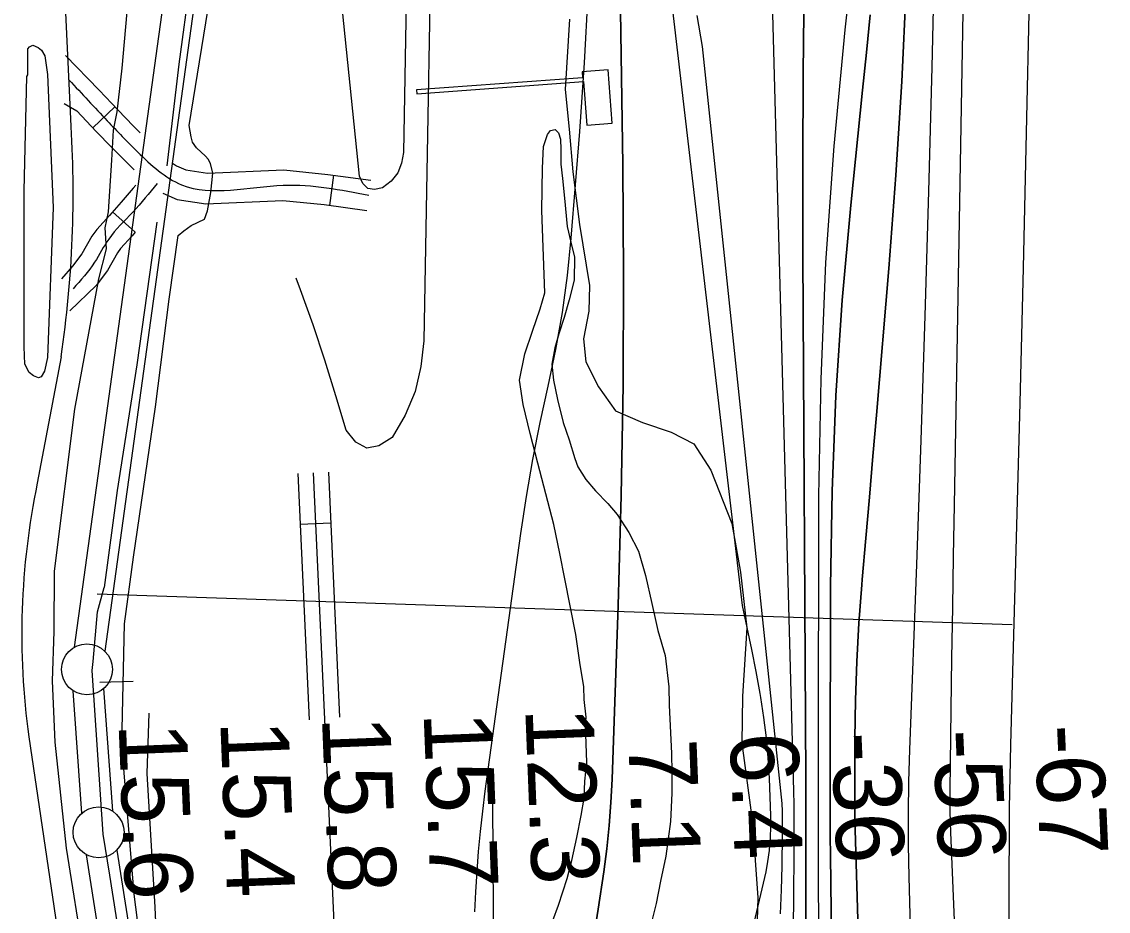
# Model space of a CAD drawing. Extents: x 3651524 to 3689615, y 505651 to 531377.
# Drawn here: x 3657239 to 3658307, y 520786 to 521661 of the extents above; entities that cross this region are included whole.
import ezdxf

# ---------------------------------------------------------------- set-up
doc = ezdxf.new("R2010")
doc.units = 0
for name, color, linetype in [('V-CHAN-DOCK', 7, 'Continuous'), ('V-FLOD-BASE', 7, 'Continuous'), ('V-LEVE-TOET', 7, 'Continuous'), ('V-RIVR-EDGE', 7, 'Continuous'), ('V-RIVR-RANG', 7, 'Continuous'), ('V-ROAD-CNTR', 7, 'Continuous'), ('V-SITE-VEGE', 7, 'Continuous'), ('V-SURV-LINE', 7, 'Continuous'), ('V-TOPO-DPTH', 7, 'Continuous'), ('V-TOPO-MAJR', 7, 'Continuous'), ('V-TOPO-MINR', 7, 'Continuous'), ('V-TOPO-WATR', 7, 'Continuous'), ('V-UTIL-LINE', 7, 'Continuous')]:
    doc.layers.add(name, color=color, linetype=linetype)

msp = doc.modelspace()

# ---------------------------------------------------------------- linework, layer by layer
at = {"layer": 'V-CHAN-DOCK'}
msp.add_lwpolyline([(3657627.74, 521590.24), (3657791.563, 521602.166), (3657794.672, 521559.457), (3657819.57, 521561.269), (3657815.76, 521613.614), (3657790.111, 521611.748), (3657790.539, 521605.856), (3657627.467, 521593.986), (3657627.74, 521590.24)], dxfattribs=at)
at = {"layer": 'V-FLOD-BASE'}
for points in [[(3657415.821, 522070.15), (3657410.83, 521921.445), (3657407.397, 521793.967), (3657404.546, 521699.546), (3657393.684, 521619.439), (3657381.877, 521519.271)], [(3657372.043, 521463.942), (3657352.441, 521323.761), (3657333.135, 521200.109), (3657320.228, 521104.684)], [(3657309.476, 521032.043), (3657313.689, 521080.884), (3657320.228, 521104.684)], [(3657584.385, 519450.105), (3657550.192, 519549.887), (3657468.041, 519753.256), (3657400.342, 519924.757), (3657377.124, 520019.606), (3657415.694, 520212.147), (3657393.948, 520390.344), (3657358.053, 520617.393), (3657326.102, 520821.849), (3657319.309, 520862.275), (3657308.721, 521023.282), (3657309.476, 521032.043)]]:
    msp.add_lwpolyline(points, dxfattribs=at)
at = {"layer": 'V-LEVE-TOET'}
for points in [[(3657370.089, 520644.634), (3657349.865, 520803.233), (3657337.704, 520950.468), (3657340.391, 521069.1), (3657349.222, 521134.484), (3657370.73, 521282.307), (3657384.413, 521388.346), (3657393.19, 521450.78), (3657398.587, 521455.406), (3657405.765, 521460.596), (3657418.864, 521466.858), (3657421.963, 521475.071), (3657425.143, 521493.243), (3657427.249, 521512.099), (3657425.053, 521521.585), (3657422.765, 521525.759), (3657419.865, 521528.761), (3657411.157, 521537.183), (3657407.121, 521542.569), (3657406.033, 521547.902), (3657403.871, 521559.158), (3657426.413, 521698.696)], [(3657343.59, 521681.95), (3657337.687, 521615.332), (3657332.795, 521572.316), (3657329.311, 521554.48), (3657327.609, 521524.989), (3657324.353, 521474.268), (3657321.119, 521458.384), (3657322.323, 521437.72), (3657314.717, 521408.331), (3657291.196, 521280.03), (3657271.261, 521120.959), (3657270.798, 521061.334), (3657269.352, 521012.942), (3657271.83, 520952.671), (3657282.979, 520848.555), (3657300.539, 520739.603)]]:
    msp.add_lwpolyline(points, dxfattribs=at)
at = {"layer": 'V-RIVR-EDGE'}
msp.add_lwpolyline([(3657777.823, 521663.41), (3657773.451, 521594.383), (3657777.556, 521555.351), (3657781.054, 521513.32), (3657787.53, 521461.676), (3657797.587, 521401.618), (3657796.925, 521376.406), (3657791.455, 521349.405), (3657793.8, 521326.587), (3657806.346, 521301.942), (3657823.097, 521278.488), (3657849.483, 521267.017), (3657877.674, 521257.342), (3657899.858, 521245.881), (3657916.603, 521220.025), (3657937.485, 521167.745), (3657945.771, 521119.699), (3657952.24, 521065.053), (3657947.871, 520997.827), (3657947.156, 520951.604), (3657957.769, 520873.535), (3657962.99, 520799.682), (3657961.025, 520733.651)], dxfattribs=at)
at = {"layer": 'V-RIVR-RANG'}
msp.add_line((3657313.516, 521098.385), (3658213.018, 521068.455), dxfattribs=at)
at = {"layer": 'V-ROAD-CNTR'}
for p, q in [((3657331.024, 521577.418), (3657309.177, 521556.858)), ((3657545.777, 521510.234), (3657541.757, 521480.505)), ((3657351.003, 521454.129), (3657328.682, 521474.172)), ((3657543.041, 521168.134), (3657513.073, 521166.756))]:
    msp.add_line(p, q, dxfattribs=at)
for points in [[(3657287.51, 521565.462), (3657278.501, 521760.51)], [(3657282.468, 521627.838), (3657315.589, 521593.819), (3657334.288, 521573.95), (3657349.026, 521558.656), (3657355.927, 521551.684)], [(3657281.042, 521580.776), (3657293.669, 521573.337), (3657312.562, 521553.26), (3657327.562, 521537.694), (3657342.856, 521522.243), (3657349.774, 521515.577)], [(3657387.488, 521522.125), (3657391.427, 521519.319), (3657400.59, 521515.275), (3657422.036, 521512.017), (3657496.827, 521515.281), (3657540.252, 521510.982), (3657582.529, 521505.265)], [(3657351.437, 521500.48), (3657349.003, 521497.557), (3657337.192, 521483.65), (3657325.469, 521470.594), (3657313.105, 521456.724), (3657308.361, 521450.051), (3657298.468, 521432.848), (3657289.293, 521420.641), (3657278.56, 521408.394)], [(3657377.913, 521492.491), (3657392.134, 521486.215), (3657420.422, 521481.919), (3657495.999, 521485.217), (3657536.762, 521481.18), (3657578.509, 521475.535)], [(3657350.916, 521454.032), (3657347.827, 521450.592), (3657336.599, 521437.994), (3657333.647, 521433.843), (3657323.556, 521416.296), (3657312.597, 521401.717), (3657286.747, 521376.838)], [(3657278.033, 521331.697), (3657254.651, 521207.453)], [(3657510.777, 521216.703), (3657521.911, 520974.483)], [(3657525.761, 521217.392), (3657602.79, 519541.672)], [(3657540.745, 521218.081), (3657551.815, 520977.259)], [(3657528.011, 519691.047), (3657422.726, 519970.25), (3657417.743, 520003.703), (3657417.126, 520046.672), (3657429.712, 520090.361), (3657440.258, 520145.555), (3657443.938, 520175.441), (3657442.27, 520233.256), (3657438.847, 520269.516), (3657376.751, 520649.38), (3657370.353, 520790.535), (3657362.637, 520921.726), (3657364.767, 520981.322)], [(3657246.233, 520957.772), (3657317.892, 520473.788), (3657343.927, 520250.844)], [(3657702.216, 520895.11), (3657706.769, 520128.333), (3657711.485, 519996.214), (3657715.08, 519872.876), (3657711.198, 519742.398), (3657691.043, 519595.941), (3657648.673, 519520.111), (3657597.244, 519484.21)]]:
    msp.add_lwpolyline(points, dxfattribs=at)
for centre, radius, start, end in [((3656201.987, 521492.394), 1087.979, 351.506231, 3.850864), ((3657975.445, 521058.169), 736.09, 168.298889, 187.839112)]:
    msp.add_arc(centre, radius, start, end, dxfattribs=at)
for points in [[(3657285.977, 521603.683), (3657323.425, 521563.605), (3657353.392, 521532.921), (3657396.362, 521500.745), (3657496.413, 521500.249), (3657580.519, 521490.4)], [(3657372.34, 521502.142), (3657348.491, 521473.782), (3657324.852, 521447.359), (3657311.012, 521424.572), (3657289.842, 521398.508)]]:
    msp.add_spline(points, degree=3, dxfattribs=at)
at = {"layer": 'V-SITE-VEGE'}
msp.add_lwpolyline([(3657245.429, 521608.891), (3657245.339, 521634.239), (3657246.996, 521636.367), (3657250.258, 521637.928), (3657255.612, 521635.673), (3657258.798, 521632.925), (3657261.938, 521627.473), (3657264.848, 521609.088), (3657270.091, 521478.487), (3657264.783, 521330.818), (3657261.852, 521317.387), (3657258.524, 521312.052), (3657255.806, 521311.022), (3657250.983, 521312.726), (3657246.728, 521316.036), (3657242.558, 521324.201), (3657241.784, 521341.47), (3657241.794, 521494.627), (3657244.325, 521607.294)], close=True, dxfattribs=at)
msp.add_lwpolyline([(3657761.394, 520777.362), (3657767.051, 520792.362), (3657775.605, 520818.636), (3657780.232, 520836.351), (3657784.946, 520858.918), (3657789.101, 520880.416), (3657792.1, 520897.621), (3657792.935, 520914.322), (3657794.879, 520932.623), (3657793.38, 520969.862), (3657794.051, 520977.401), (3657792.2, 520994.69), (3657791.881, 521007.099), (3657787.985, 521030.897), (3657784.16, 521058.467), (3657773.26, 521113.128), (3657768.306, 521138.023), (3657762.342, 521166.71), (3657746.687, 521226.847), (3657739.116, 521256.103), (3657732.075, 521284.81), (3657728.718, 521308.597), (3657734.029, 521334.39), (3657741.438, 521356.91), (3657748.836, 521378.889), (3657753.423, 521394.447), (3657750.542, 521475.39), (3657751.275, 521516.903), (3657752.194, 521538.459), (3657756.178, 521550.251), (3657758.943, 521553.978), (3657763.811, 521554.972), (3657766.989, 521551.678), (3657769.041, 521545.711), (3657769.4, 521535.456), (3657769.142, 521520.901), (3657771.05, 521506.846), (3657772.865, 521487.4), (3657775.609, 521459.848), (3657779.109, 521444.146), (3657782.628, 521429.523), (3657782.226, 521406.881), (3657777.571, 521387.55), (3657772.414, 521370.383), (3657767.276, 521354.294), (3657763.254, 521340.343), (3657760.274, 521324.217), (3657762.154, 521308.546), (3657766.133, 521289.602), (3657771.663, 521266.853), (3657777.299, 521250.037), (3657782.904, 521231.601), (3657785.997, 521223.458), (3657793.863, 521210.914), (3657803.376, 521199.959), (3657815.558, 521187.341), (3657824.532, 521176.397), (3657836.089, 521158.936), (3657845.469, 521140.434), (3657852.596, 521116.581), (3657858.58, 521088.97), (3657864.583, 521062.44), (3657871.701, 521038.044), (3657875.472, 521007.24), (3657875.687, 520988.9), (3657878.083, 520941.399), (3657878.298, 520923.061), (3657878.474, 520902.565), (3657876.901, 520874.55), (3657872.527, 520840.652), (3657867.237, 520815.939), (3657863.073, 520793.898), (3657858.436, 520775.646)], dxfattribs=at)
at = {"layer": 'V-SURV-LINE'}
for points in [[(3657291.342, 521046.081), (3657378.345, 521677.424)], [(3657408.066, 521673.341), (3657321.063, 521041.997)], [(3657319.856, 521005.374), (3657328.427, 520885.025)], [(3657298.502, 520882.904), (3657289.931, 521003.252)], [(3657332.801, 520846.623), (3657413.3, 520333.765)], [(3657383.661, 520329.125), (3657303.162, 520841.983)]]:
    msp.add_lwpolyline(points, dxfattribs=at)
for centre in [(3657303.474, 521024.239), (3657314.884, 520864.039)]:
    msp.add_circle(centre, 25, dxfattribs=at)
at = {"layer": 'V-TOPO-DPTH'}
for points in [[(3657800.08, 520751.251), (3657805.997, 520788.438), (3657811.403, 520825.263), (3657814.344, 520847.906), (3657816.784, 520870.594), (3657818.471, 520893.35), (3657819.656, 520916.152), (3657825.703, 521087.029), (3657828.72, 521195.313), (3657830.652, 521303.608), (3657830.956, 521411.919), (3657830.175, 521520.242), (3657824.437, 521909.793)], [(3658140.589, 521903.993), (3658133.827, 521616.397), (3658130.687, 521494.091), (3658127.197, 521371.795), (3658123.18, 521249.515), (3658118.812, 521127.246), (3658111.916, 520945.215), (3658111.036, 520913.968), (3658110.561, 520882.718), (3658110.691, 520851.465), (3658111.227, 520820.21), (3658114.863, 520684.702)], [(3658140.589, 521903.993), (3658133.827, 521616.397), (3658130.687, 521494.091), (3658127.197, 521371.795), (3658123.18, 521249.515), (3658118.812, 521127.246), (3658111.916, 520945.215), (3658111.036, 520913.968), (3658110.561, 520882.718), (3658110.691, 520851.465), (3658111.227, 520820.21), (3658114.863, 520684.702)], [(3658009.924, 520750.57), (3658010.186, 520840.421), (3658010.217, 520859.486), (3658010.216, 520878.551), (3658010.166, 520897.616), (3658010.084, 520916.681), (3658007.198, 521432.392), (3658007.064, 521521.494), (3658007.417, 521610.593), (3658008.498, 521699.686)], [(3658009.924, 520750.57), (3658010.186, 520840.421), (3658010.217, 520859.486), (3658010.216, 520878.551), (3658010.166, 520897.616), (3658010.084, 520916.681), (3658007.198, 521432.392), (3658007.064, 521521.494), (3658007.417, 521610.593), (3658008.498, 521699.686)], [(3658108.697, 521694.465), (3658104.498, 521602.343), (3658098.648, 521510.31), (3658091.697, 521418.338), (3658079.507, 521274.262), (3658076.07, 521233.872), (3658072.608, 521193.484), (3658069.106, 521153.099), (3658065.578, 521112.717), (3658065.108, 521107.363), (3658062.278, 521069.637), (3658060.089, 521031.883), (3658058.863, 520994.085), (3658058.278, 520956.258), (3658058.11, 520894.61), (3658058.127, 520887.586), (3658058.192, 520880.562), (3658058.33, 520873.539), (3658058.515, 520866.516), (3658061.296, 520778.455)], [(3658061.296, 520778.455), (3658058.515, 520866.516), (3658058.33, 520873.539), (3658058.192, 520880.562), (3658058.127, 520887.586), (3658058.11, 520894.61), (3658058.278, 520956.258), (3658058.863, 520994.085), (3658060.089, 521031.883), (3658062.278, 521069.637), (3658065.108, 521107.363), (3658065.578, 521112.717), (3658069.106, 521153.099), (3658072.608, 521193.484), (3658076.07, 521233.872), (3658079.507, 521274.262), (3658091.697, 521418.338), (3658098.648, 521510.31), (3658104.498, 521602.343), (3658108.697, 521694.465)], [(3657902.909, 521667.153), (3657908.078, 521636.588), (3657986.47, 520892.424), (3657986.701, 520884.999), (3657986.856, 520877.572), (3657986.896, 520870.143), (3657986.859, 520862.714), (3657986.453, 520830.758), (3657985.838, 520807.369), (3657984.801, 520784.003)], [(3657902.909, 521667.153), (3657908.078, 521636.588), (3657986.47, 520892.424), (3657986.701, 520884.999), (3657986.856, 520877.572), (3657986.896, 520870.143), (3657986.859, 520862.714), (3657986.453, 520830.758), (3657985.838, 520807.369), (3657984.801, 520784.003)], [(3658073.403, 521667.884), (3658069.651, 521630.763), (3658065.85, 521593.646), (3658054.179, 521480.806), (3658045.926, 521387.198), (3658039.562, 521293.49), (3658036.034, 521199.633), (3658034.397, 521105.676), (3658033.963, 520917.812), (3658033.961, 520898.677), (3658034.015, 520879.543), (3658034.154, 520860.41), (3658034.348, 520841.276), (3658039.068, 520460.062)], [(3658039.068, 520460.062), (3658034.348, 520841.276), (3658034.154, 520860.41), (3658034.015, 520879.543), (3658033.961, 520898.677), (3658033.963, 520917.812), (3658034.397, 521105.676), (3658036.034, 521199.633), (3658039.562, 521293.49), (3658045.926, 521387.198), (3658054.179, 521480.806), (3658065.85, 521593.646), (3658069.651, 521630.763), (3658073.403, 521667.884)]]:
    msp.add_lwpolyline(points, dxfattribs=at)
at = {"layer": 'V-TOPO-MAJR'}
for points in [[(3658169.793, 521969.157), (3658155.756, 521185.777), (3658154.9, 521135.564), (3658154.101, 521085.351), (3658153.389, 521035.136), (3658152.735, 520984.92), (3658151.763, 520905.021), (3658151.721, 520894.755), (3658151.788, 520884.492), (3658152.021, 520874.23), (3658152.363, 520863.971), (3658156.91, 520754.09)], [(3657621.199, 521903.455), (3657614.634, 521532.571), (3657612.695, 521521.907), (3657608.907, 521512.336)], [(3657608.907, 521512.336), (3657602.348, 521504.404), (3657593.94, 521497.564), (3657586.065, 521496.165), (3657579.452, 521497.226), (3657574.732, 521501.978), (3657571.275, 521509.191), (3657531.289, 521899.277)]]:
    msp.add_lwpolyline(points, dxfattribs=at)
at = {"layer": 'V-TOPO-MINR'}
for points in [[(3657601.491, 522417.497), (3657638.58, 522022.45), (3657641.297, 521987.196), (3657643.227, 521951.912), (3657643.978, 521916.583), (3657643.943, 521881.224), (3657634.496, 521347.437), (3657631.722, 521321.978), (3657626.086, 521297.454), (3657616.158, 521274.331), (3657603.369, 521252.144), (3657590.45, 521244.08), (3657578.454, 521241.678), (3657567.844, 521247.768), (3657558.157, 521259.519), (3657548.098, 521293.187), (3657537.169, 521328.202), (3657525.675, 521363.023), (3657513.336, 521397.553), (3657509.017, 521409.043)], [(3657848.632, 521933.306), (3657947.555, 521086.91), (3657952.188, 521065.393), (3657956.627, 521043.837), (3657960.775, 521022.223), (3657964.728, 521000.571), (3657965.409, 520996.695), (3657968.472, 520976.909), (3657970.999, 520957.065), (3657972.72, 520937.135), (3657973.905, 520917.148), (3657975.338, 520880.353), (3657975.423, 520877.087), (3657975.432, 520875.453), (3657975.424, 520873.819), (3657975.335, 520866.791), (3657975.182, 520861.649), (3657974.913, 520856.515), (3657974.471, 520851.393), (3657973.912, 520846.28), (3657972.547, 520835.477), (3657970.789, 520825.085), (3657854.019, 520329.725)], [(3657824.437, 521909.793), (3657830.175, 521520.242), (3657830.956, 521411.919), (3657830.652, 521303.608), (3657828.72, 521195.313), (3657825.703, 521087.029), (3657819.656, 520916.152), (3657818.471, 520893.35), (3657816.784, 520870.594), (3657814.344, 520847.906), (3657811.403, 520825.263), (3657805.997, 520788.438), (3657800.08, 520751.251)], [(3658140.589, 521903.993), (3658133.827, 521616.397), (3658130.687, 521494.091), (3658127.197, 521371.795), (3658123.18, 521249.515), (3658118.812, 521127.246), (3658111.916, 520945.215), (3658111.036, 520913.968), (3658110.561, 520882.718), (3658110.691, 520851.465), (3658111.227, 520820.21), (3658114.863, 520684.702)], [(3658071.58, 521860.702), (3658048.458, 521653.138), (3658037.612, 521538.784), (3658029.27, 521424.289), (3658024.682, 521309.582), (3658022.597, 521194.734), (3658022.129, 520929.159), (3658022.107, 520904.102), (3658022.114, 520879.045), (3658022.167, 520853.988), (3658022.249, 520828.932), (3658023.097, 520624.88)], [(3657976.186, 521705.582), (3657997.914, 520904.506), (3657998.201, 520891.283), (3657998.392, 520878.059), (3657998.439, 520864.834), (3657998.391, 520851.607), (3657997.856, 520792.788), (3657997.094, 520750.165)], [(3658008.498, 521699.686), (3658007.417, 521610.593), (3658007.064, 521521.494), (3658007.198, 521432.392), (3658010.084, 520916.681), (3658010.166, 520897.616), (3658010.216, 520878.551), (3658010.217, 520859.486), (3658010.186, 520840.421), (3658009.924, 520750.57)], [(3658108.697, 521694.465), (3658104.498, 521602.343), (3658098.648, 521510.31), (3658091.697, 521418.338), (3658079.507, 521274.262), (3658076.07, 521233.872), (3658072.608, 521193.484), (3658069.106, 521153.099), (3658065.578, 521112.717), (3658065.108, 521107.363), (3658062.278, 521069.637), (3658060.089, 521031.883), (3658058.863, 520994.085), (3658058.278, 520956.258), (3658058.11, 520894.61), (3658058.127, 520887.586), (3658058.192, 520880.562), (3658058.33, 520873.539), (3658058.515, 520866.516), (3658061.296, 520778.455)], [(3657795.683, 521687.97), (3657792.302, 521620.544), (3657787.736, 521553.163), (3657779.233, 521448.184), (3657775.437, 521411.55), (3657770.557, 521375.087), (3657764.049, 521338.878), (3657756.455, 521302.84), (3657748.551, 521266.836), (3657741.321, 521230.706), (3657735.103, 521194.389), (3657729.56, 521157.947), (3657694.607, 520904.395), (3657692.108, 520884.711), (3657689.89, 520864.999), (3657688.094, 520845.245), (3657686.58, 520825.461), (3657685.435, 520805.65), (3657684.502, 520785.831)], [(3658229.568, 521684.699), (3658226.719, 521551.892), (3658223.69, 521419.09), (3658220.388, 521286.294), (3658216.906, 521153.503), (3658211.366, 520950.199), (3658210.649, 520919.061), (3658210.107, 520887.92), (3658209.827, 520856.776), (3658209.722, 520825.63), (3658209.779, 520758.33)], [(3658073.403, 521667.884), (3658069.651, 521630.763), (3658065.85, 521593.646), (3658054.179, 521480.806), (3658045.926, 521387.198), (3658039.562, 521293.49), (3658036.034, 521199.633), (3658034.397, 521105.676), (3658033.963, 520917.812), (3658033.961, 520898.677), (3658034.015, 520879.543), (3658034.154, 520860.41), (3658034.348, 520841.276), (3658039.068, 520460.062)]]:
    msp.add_lwpolyline(points, dxfattribs=at)
at = {"layer": 'V-TOPO-WATR'}
msp.add_lwpolyline([(3657902.909, 521667.153), (3657908.078, 521636.588), (3657986.47, 520892.424), (3657986.701, 520884.999), (3657986.856, 520877.572), (3657986.896, 520870.143), (3657986.859, 520862.714), (3657986.453, 520830.758), (3657985.838, 520807.369), (3657984.801, 520784.003)], dxfattribs=at)
at = {"layer": 'V-UTIL-LINE'}
msp.add_line((3657316.253, 521011.684), (3657348.753, 521012.669), dxfattribs=at)

# ---------------------------------------------------------------- texts
at = {"layer": 'V-RIVR-RANG'}
for s, rotation, p in [('15.7', 272.258326, (3657634.315, 520981.655)), ('12.3', 272.258326, (3657734.227, 520985.851)), ('15.6', 272.258326, (3657334.506, 520970.912)), ('15.4', 272.258326, (3657434.491, 520973.263)), ('15.8', 272.258326, (3657534.403, 520977.459)), ('-67', 272.546444, (3658234.872, 520968.953)), ('7.1', 272.258326, (3657835.542, 520954.463)), ('6.4', 272.258326, (3657935.36, 520961.031)), ('-36', 272.546444, (3658035.002, 520961.615)), ('-56', 272.546444, (3658134.985, 520964.23))]:
    msp.add_text(s, height=67, rotation=rotation, dxfattribs=at).set_placement(p)

doc.saveas('drawing.dxf')
